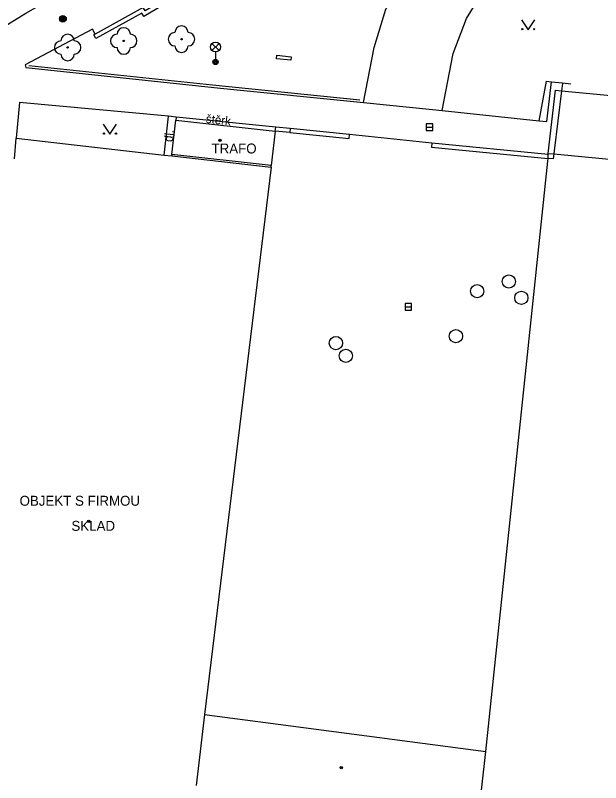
# Model space of a CAD drawing. Extents: x -595546 to -593986, y -1160845 to -1159202.
# Drawn here: x -594139.4 to -594095.2, y -1160017.2 to -1159959.4 of the extents above; entities that cross this region are included whole.
import ezdxf

# ---------------------------------------------------------------- set-up
doc = ezdxf.new("R2010")
doc.units = 0
for name, color, linetype in [('Level 22', 7, 'Continuous'), ('Level 25', 7, 'Continuous'), ('Level 27', 7, 'Continuous'), ('Level 33', 7, 'Continuous'), ('Level 36', 7, 'Continuous'), ('Level 39', 7, 'Continuous'), ('silnoproud - povrch.  znaky a  RIS  skut. velikost', 7, 'Continuous'), ('Specificka linie pasportu komunikaci', 7, 'Continuous'), ('TM - budovy zdene_ betonove - VP', 7, 'Continuous'), ('TM - chodniky - VP', 7, 'Continuous'), ('TM - komunikace - VP', 7, 'Continuous'), ('TM - plot drateny_ kovovy - VP', 7, 'Continuous'), ('TM - plot zdeny_ ohradni zed - VP', 7, 'Continuous'), ('TM - podezdivka plotu - VP', 7, 'Continuous'), ('TM - popis objektu', 7, 'Continuous'), ('TM - popis povrchu', 7, 'Continuous'), ('TM - rozhrani ploch obecne - VP', 7, 'Continuous'), ('TM - vjezd na pozemek', 7, 'Continuous'), ('TM - zabradli - VP', 7, 'Continuous')]:
    doc.layers.add(name, color=color, linetype=linetype)

msp = doc.modelspace()

# ---------------------------------------------------------------- linework, layer by layer
at = {"layer": 'Level 22'}
for centre in [(-594131.19, -1159961.33), (-594126.83, -1159961.2), (-594135.42, -1159961.82)]:
    msp.add_circle(centre, 0.05, dxfattribs=at)
for centre, start, end in [((-594131.19, -1159960.83), 0, 180), ((-594126.83, -1159960.7), 0, 180), ((-594135.42, -1159961.32), 0, 180), ((-594131.69, -1159961.33), 90, 270), ((-594130.69, -1159961.33), 270, 90), ((-594127.33, -1159961.2), 90, 270), ((-594126.33, -1159961.2), 270, 90), ((-594135.92, -1159961.82), 90, 270), ((-594134.92, -1159961.82), 270, 90), ((-594131.19, -1159961.83), 180, 0), ((-594126.83, -1159961.7), 180, 0), ((-594135.42, -1159962.32), 180, 0)]:
    msp.add_arc(centre, 0.5, start, end, dxfattribs=at)
at = {"layer": 'Level 25'}
for radius in [0.25, 0.2, 0.15, 0.1, 0.05]:
    msp.add_circle((-594135.77, -1159959.67), radius, dxfattribs=at)
at = {"layer": 'Level 27'}
for p, q in [((-594108.38, -1159967.83), (-594107.88, -1159967.83)), ((-594109.98, -1159981.37), (-594109.48, -1159981.37))]:
    msp.add_line(p, q, dxfattribs=at)
for points in [[(-594108.38, -1159968.08), (-594107.88, -1159968.08), (-594107.88, -1159967.58), (-594108.38, -1159967.58)], [(-594109.98, -1159981.62), (-594109.48, -1159981.62), (-594109.48, -1159981.12), (-594109.98, -1159981.12)]]:
    msp.add_lwpolyline(points, close=True, dxfattribs=at)
for centre in [(-594102.15, -1159979.46), (-594104.54, -1159980.19), (-594101.21, -1159980.69), (-594115.19, -1159984.1), (-594106.14, -1159983.58), (-594114.44, -1159985.06)]:
    msp.add_circle(centre, 0.5, dxfattribs=at)
at = {"layer": 'Level 33'}
for p, q in [((-594124.535, -1159962.05), (-594124.005, -1159961.52)), ((-594124.535, -1159961.52), (-594124.005, -1159962.05)), ((-594124.27, -1159962.16), (-594124.27, -1159962.91))]:
    msp.add_line(p, q, dxfattribs=at)
for centre, radius in [((-594124.27, -1159961.785), 0.375), ((-594124.27, -1159962.91), 0.2), ((-594124.27, -1159962.91), 0.145), ((-594124.27, -1159962.91), 0.0876)]:
    msp.add_circle(centre, radius, dxfattribs=at)
at = {"layer": 'Level 36'}
for points in [[(-594101.19, -1159959.74), (-594100.69, -1159960.49), (-594100.19, -1159959.74)], [(-594132.73, -1159967.61), (-594132.23, -1159968.36), (-594131.73, -1159967.61)]]:
    msp.add_lwpolyline(points, dxfattribs=at)
for centre in [(-594101.14, -1159960.44), (-594100.241, -1159960.44), (-594132.68, -1159968.31), (-594131.781, -1159968.31)]:
    msp.add_circle(centre, 0.05, dxfattribs=at)
at = {"layer": 'Level 39'}
for centre, radius in [((-594123.92, -1159968.81), 0.09), ((-594123.92, -1159968.81), 0.0398), ((-594133.82, -1159997.53), 0.09), ((-594133.82, -1159997.53), 0.0398), ((-594114.79, -1160016.11), 0.09), ((-594114.79, -1160016.11), 0.0398)]:
    msp.add_circle(centre, radius, dxfattribs=at)
at = {"layer": 'silnoproud - povrch.  znaky a  RIS  skut. velikost'}
msp.add_lwpolyline([(-594119.67, -1159962.68), (-594119.64, -1159962.41), (-594118.57, -1159962.52), (-594118.6, -1159962.79), (-594119.67, -1159962.68)], dxfattribs=at)
at = {"layer": 'Specificka linie pasportu komunikaci'}
for points in [[(-594099.86, -1159967.34), (-594099.32, -1159964.36), (-594098.93, -1159964.4)], [(-594098.1, -1159964.49), (-594098.11, -1159964.54), (-594098.18, -1159965.08)], [(-594098.18, -1159965.08), (-594098.73, -1159969.6), (-594098.76, -1159969.84)], [(-594113.1, -1159965.97), (-594107.91, -1159966.5)], [(-594107.91, -1159966.5), (-594107.17, -1159966.57)], [(-594118.67, -1159968.22), (-594119.76, -1159968.13)], [(-594098.76, -1159969.84), (-594098.8, -1159970.22), (-594099.2, -1159970.18)]]:
    msp.add_lwpolyline(points, dxfattribs=at)
at = {"layer": 'TM - budovy zdene_ betonove - VP'}
for points in [[(-594099.19, -1159969.8), (-594098.64, -1159965.04)], [(-594098.64, -1159965.04), (-594098.18, -1159965.08)], [(-594098.18, -1159965.08), (-594089.41, -1159965.93)], [(-594127.56, -1159969.89), (-594127.27, -1159967.31)], [(-594127.27, -1159967.31), (-594119.76, -1159968.13)], [(-594119.76, -1159968.13), (-594120.07, -1159970.72)], [(-594139.42, -1159970.21), (-594139.3, -1159968.65)], [(-594139.3, -1159968.65), (-594128.14, -1159969.93)], [(-594128.14, -1159969.93), (-594127.57, -1159969.99)], [(-594127.57, -1159969.99), (-594120.07, -1159970.84)], [(-594120.07, -1159970.72), (-594127.56, -1159969.89)], [(-594099.21, -1159970.39), (-594099.2, -1159970.18)], [(-594099.2, -1159970.18), (-594099.19, -1159969.88)], [(-594099.19, -1159969.88), (-594099.19, -1159969.8)], [(-594099.19, -1159969.8), (-594098.76, -1159969.84)], [(-594098.76, -1159969.84), (-594089.87, -1159970.7)], [(-594120.07, -1159970.84), (-594125.1, -1160012.1)], [(-594103.88, -1160014.88), (-594099.21, -1159970.39)], [(-594125.1, -1160012.1), (-594125.73, -1160017.44)], [(-594125.1, -1160012.1), (-594119.55, -1160012.83)], [(-594119.55, -1160012.83), (-594103.88, -1160014.88)], [(-594104.47, -1160020.02), (-594103.88, -1160014.88)]]:
    msp.add_lwpolyline(points, dxfattribs=at)
at = {"layer": 'TM - chodniky - VP'}
for points in [[(-594106.93, -1159945.86), (-594110.53, -1159947.95), (-594110.38, -1159948.21), (-594111.32, -1159948.71), (-594111.47, -1159948.45), (-594115.11, -1159950.55), (-594114.96, -1159950.81), (-594115.88, -1159951.32), (-594116.03, -1159951.06), (-594119.66, -1159953.12), (-594119.51, -1159953.38), (-594120.46, -1159953.85), (-594120.61, -1159953.59), (-594124.29, -1159955.72), (-594124.14, -1159955.98), (-594125, -1159956.52), (-594125.14, -1159956.26), (-594128.81, -1159958.28), (-594128.67, -1159958.54), (-594129.57, -1159959.07), (-594129.72, -1159958.81), (-594133.34, -1159960.81)], [(-594107.17, -1159966.57), (-594106.35, -1159962.27), (-594105.34, -1159959.64), (-594104.04, -1159957.51), (-594100.99, -1159954.44), (-594097.2, -1159951.84), (-594092.31, -1159949.57)], [(-594113.1, -1159965.97), (-594112.31, -1159961.82), (-594111.43, -1159958.94), (-594109.57, -1159955.36), (-594107.82, -1159952.68), (-594105.43, -1159950.36)], [(-594133.55, -1159960.44), (-594138.61, -1159963.14)], [(-594133.34, -1159960.81), (-594133.55, -1159960.44)], [(-594138.61, -1159963.14), (-594138.56, -1159963.33), (-594123.9, -1159964.89), (-594113.1, -1159965.97)], [(-594099.29, -1159967.4), (-594098.93, -1159964.4)], [(-594098.93, -1159964.4), (-594098.1, -1159964.49)], [(-594098.1, -1159964.49), (-594097.48, -1159964.56)], [(-594139.05, -1159965.97), (-594139.3, -1159968.65)], [(-594127.82, -1159967.01), (-594139.05, -1159965.97)], [(-594107.17, -1159966.57), (-594099.86, -1159967.34)], [(-594128.14, -1159969.93), (-594127.82, -1159967.01)], [(-594127.23, -1159967.07), (-594127.82, -1159967.01)], [(-594119.73, -1159967.82), (-594127.23, -1159967.07)], [(-594099.86, -1159967.34), (-594099.29, -1159967.4)]]:
    msp.add_lwpolyline(points, dxfattribs=at)
at = {"layer": 'TM - komunikace - VP'}
msp.add_lwpolyline([(-594140.64, -1159960.49), (-594138.56, -1159959.24), (-594121.64, -1159949.61), (-594103.7, -1159939.35), (-594099.44, -1159936.93), (-594085.79, -1159929.15), (-594074.97, -1159922.93), (-594071.09, -1159920.75), (-594070.59, -1159920.48), (-594070.24, -1159920.29), (-594065.9, -1159917.77), (-594065.47, -1159917.52), (-594065.02, -1159917.27), (-594062.43, -1159915.78), (-594062.11, -1159915.6), (-594061.52, -1159915.28)], dxfattribs=at)
at = {"layer": 'TM - plot drateny_ kovovy - VP'}
for points in [[(-594118.67, -1159968.22), (-594114.2, -1159968.68)], [(-594107.98, -1159969.33), (-594099.2, -1159970.18)]]:
    msp.add_lwpolyline(points, dxfattribs=at)
at = {"layer": 'TM - plot zdeny_ ohradni zed - VP'}
for points in [[(-594119.76, -1159968.13), (-594119.73, -1159967.82)], [(-594120.07, -1159970.84), (-594120.07, -1159970.72)]]:
    msp.add_lwpolyline(points, dxfattribs=at)
at = {"layer": 'TM - podezdivka plotu - VP'}
for points in [[(-594118.64, -1159967.92), (-594118.67, -1159968.22)], [(-594114.17, -1159968.38), (-594118.64, -1159967.92)], [(-594114.2, -1159968.68), (-594114.17, -1159968.38)], [(-594107.95, -1159969.03), (-594107.98, -1159969.33)], [(-594099.19, -1159969.88), (-594107.95, -1159969.03)]]:
    msp.add_lwpolyline(points, dxfattribs=at)
at = {"layer": 'TM - rozhrani ploch obecne - VP'}
for points in [[(-594128.27, -1159958.65), (-594129.68, -1159959.49), (-594129.82, -1159959.23), (-594133.28, -1159961.14), (-594133.43, -1159960.88), (-594133.34, -1159960.81)], [(-594127.23, -1159967.07), (-594127.27, -1159967.31)], [(-594127.56, -1159969.89), (-594127.57, -1159969.99)]]:
    msp.add_lwpolyline(points, dxfattribs=at)
at = {"layer": 'TM - vjezd na pozemek'}
for points in [[(-594118.64, -1159967.92), (-594119.73, -1159967.82)], [(-594107.95, -1159969.03), (-594114.17, -1159968.38)]]:
    msp.add_lwpolyline(points, dxfattribs=at)
at = {"layer": 'TM - zabradli - VP'}
msp.add_lwpolyline([(-594138.35, -1159963.19), (-594124.49, -1159964.64), (-594113.38, -1159965.78)], dxfattribs=at)

# ---------------------------------------------------------------- texts
at = {"layer": 'TM - popis objektu'}
for s, p in [('TRAFO', (-594124.57, -1159969.81)), ('OBJEKT S FIRMOU', (-594139.04, -1159996.36)), ('SKLAD', (-594135.13, -1159998.25))]:
    msp.add_text(s, height=0.75, dxfattribs=at).set_placement(p)
at = {"layer": 'TM - popis povrchu'}
for s, rotation, p in [('štěrk', 353.85, (-594125.02, -1159967.5)), ('dl.', 83.53, (-594127.52, -1159968.97))]:
    msp.add_text(s, height=0.65, rotation=rotation, dxfattribs=at).set_placement(p)

doc.saveas('drawing.dxf')
